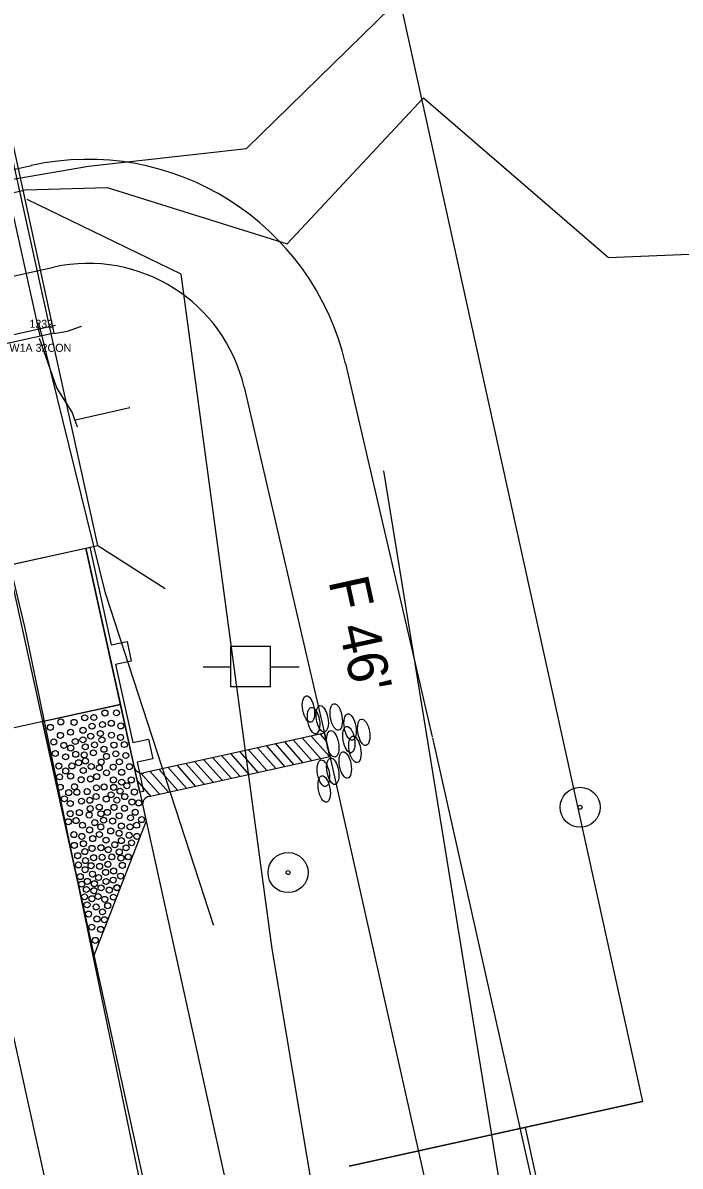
# Model space of a CAD drawing. Extents: x 2519952 to 2531965, y 848341 to 887632.
# Drawn here: x 2527146.4 to 2527228.5, y 857837.6 to 857980.5 of the extents above; entities that cross this region are included whole.
import ezdxf

# ---------------------------------------------------------------- set-up
doc = ezdxf.new("R2010")
doc.units = 0
for name, color, linetype in [('RD_EV_JW', 7, 'Continuous'), ('RD_EX_BldgApp', 7, 'Continuous'), ('RD_EX_BldgApp_txCode', 7, 'Continuous'), ('RD_EX_Bridge', 7, 'Continuous'), ('RD_EX_Conc', 7, 'Continuous'), ('RD_EX_DR_Pipe', 7, 'Continuous'), ('RD_EX_DV_Prop', 7, 'Continuous'), ('RD_EX_DV_PropPin', 7, 'Continuous'), ('RD_EX_GuardRail', 7, 'Continuous'), ('RD_EX_H2O', 7, 'Continuous'), ('RD_EX_Misc', 7, 'Continuous'), ('RD_EX_Road', 7, 'Continuous'), ('RD_EX_RW', 7, 'Continuous'), ('RD_EX_UT', 7, 'Continuous'), ('RD_EX_VEG', 7, 'Continuous'), ('RD_HC_Cl', 7, 'Continuous'), ('RD_PD_Bridge', 7, 'Continuous'), ('RD_PD_CstnLmt', 7, 'Continuous'), ('RD_PD_DR_ErosCtrl', 7, 'Continuous'), ('RD_PD_Final_TrvlWay', 7, 'Continuous'), ('RD_PD_GR', 7, 'Continuous'), ('RD_PD_PaveShd', 7, 'Continuous'), ('RD_PD_RW', 7, 'Continuous'), ('RD_PD_TX_CstnLmt', 7, 'Continuous'), ('RD_SMD_Locator', 7, 'Continuous')]:
    doc.layers.add(name, color=color, linetype=linetype)

# ---------------------------------------------------------------- blocks, each defined once
blk = doc.blocks.new('TBC1')
at = {"layer": 'RD_PD_GR'}
blk.add_lwpolyline([(12.5, 2.5), (15, 2.5), (15, 0.49), (25, 0.49), (25, 2.5), (27.5, 2.5), (27.5, 0.49), (31.25, 0.49), (31.25, 0), (0, 0), (0, 0.49), (12.5, 0.49)], close=True, dxfattribs=at)

msp = doc.modelspace()

# ---------------------------------------------------------------- linework, layer by layer
at = {"layer": 'RD_EV_JW'}
msp.add_lwpolyline([(2527273.98, 857404), (2527239.53, 857563.5), (2527217.13, 857668.95), (2527193.05, 857772.28), (2527177.55, 857864.76), (2527166.18, 857949.05), (2527146.94, 857958.39)], dxfattribs=at)
at = {"layer": 'RD_EX_BldgApp'}
msp.add_lwpolyline([(2527148.56, 857941.36), (2527140.44, 857977.88), (2527132.43, 858015.42)], dxfattribs=at)
at = {"layer": 'RD_EX_Bridge'}
for points in [[(2527104.02, 857931.52), (2527150.32, 857941.75), (2527134.18, 858015.81), (2527087.26, 858005.36), (2527104.02, 857931.52)], [(2527150.26, 857941.65), (2527151.96, 857941.92), (2527153.72, 857942.57)]]:
    msp.add_lwpolyline(points, dxfattribs=at)
at = {"layer": 'RD_EX_Conc'}
msp.add_lwpolyline([(2527153.24, 857929.93), (2527152.57, 857931.81), (2527150.65, 857934.87), (2527148.48, 857941.02)], dxfattribs=at)
at = {"layer": 'RD_EX_DR_Pipe'}
msp.add_line((2527152.96, 857930.84), (2527159.74, 857932.41), dxfattribs=at)
at = {"layer": 'RD_EX_DV_Prop'}
for p, q in [((2527159.27, 858138.64), (2527223.78, 857845.66)), ((2527223.78, 857845.66), (2527187.16, 857837.6))]:
    msp.add_line(p, q, dxfattribs=at)
at = {"layer": 'RD_EX_DV_PropPin'}
for centre, radius in [((2527216.01, 857882.44), 2.5), ((2527216.01, 857882.44), 0.25), ((2527179.53, 857874.28), 2.5), ((2527179.53, 857874.28), 0.25)]:
    msp.add_circle(centre, radius, dxfattribs=at)
at = {"layer": 'RD_EX_GuardRail'}
msp.add_lwpolyline([(2527170.23, 857867.73), (2527156.72, 857909.18), (2527148.39, 857943)], dxfattribs=at)
at = {"layer": 'RD_EX_H2O'}
for points in [[(2526911.93, 857620.26), (2526927.23, 857710.9), (2526956.7, 857755.67), (2526952.88, 857782.2), (2526915.7, 857809.35), (2526930.06, 857828.04), (2526962.17, 857851.6), (2527008.28, 857890.97), (2527073.84, 857930.81), (2527098.49, 857952.91), (2527154.59, 857962.58), (2527154.59, 857962.58), (2527174.35, 857964.75), (2527219.37, 858008.85)], [(2527156.94, 857959.91), (2527179.42, 857952.84), (2527196.44, 857971.11), (2527219.56, 857951.16), (2527256.91, 857952.7), (2527295.47, 857963.42), (2527307.29, 857937.29)], [(2527121.85, 857795.04), (2527092.79, 857905.47), (2527085.38, 857916.64), (2527099.59, 857948.47), (2527146.69, 857959.62), (2527156.94, 857959.91)]]:
    msp.add_lwpolyline(points, dxfattribs=at)
at = {"layer": 'RD_EX_Misc'}
msp.add_line((2527103.55, 857932.23), (2527150.46, 857942.7), dxfattribs=at)
at = {"layer": 'RD_EX_Road'}
for p, q in [((2527146.7, 857904.84), (2527138.49, 857938.8)), ((2527167.09, 857806.38), (2527146.7, 857904.84))]:
    msp.add_line(p, q, dxfattribs=at)
at = {"layer": 'RD_EX_RW'}
for p in [(2527159.27, 858138.64), (2527187.16, 857837.59)]:
    msp.add_line(p, (2527223.79, 857845.66), dxfattribs=at)
at = {"layer": 'RD_EX_UT'}
for p, q in [((2527177.34, 857902.54), (2527172.34, 857902.54)), ((2527172.34, 857902.54), (2527172.34, 857897.54)), ((2527177.34, 857897.54), (2527177.34, 857902.54)), ((2527168.91, 857899.98), (2527172.38, 857899.98)), ((2527177.27, 857899.98), (2527180.91, 857899.98)), ((2527172.34, 857897.54), (2527177.34, 857897.54))]:
    msp.add_line(p, q, dxfattribs=at)
at = {"layer": 'RD_EX_VEG'}
msp.add_lwpolyline([(2527327.87, 857429.88), (2527295.28, 857412.98), (2527254.05, 857625.37), (2527209.45, 857814.08), (2527191.48, 857924.48)], dxfattribs=at)
at = {"layer": 'RD_HC_Cl'}
msp.add_line((2526970.28, 858648.12), (2527526.88, 856120.48), dxfattribs=at)
at = {"layer": 'RD_PD_Bridge'}
for p, q in [((2527109.85, 857905.05), (2527155.75, 857915.15)), ((2527155.75, 857915.15), (2527164.17, 857909.77)), ((2527154.28, 857914.83), (2527158.58, 857895.3)), ((2527158.58, 857895.3), (2527115.61, 857885.84))]:
    msp.add_line(p, q, dxfattribs=at)
for points in [[(2527155.75, 857915.15), (2527127.79, 858042.11)], [(2527109.85, 857905.05), (2527155.75, 857915.15)]]:
    msp.add_lwpolyline(points, dxfattribs=at)
at = {"layer": 'RD_PD_CstnLmt'}
for p, q in [((2527174.04, 857934.94), (2527184.87, 857888.29)), ((2527184.87, 857888.29), (2527206.72, 857790.7))]:
    msp.add_line(p, q, dxfattribs=at)
msp.add_lwpolyline([(2527099.71, 857938.81), (2527150.25, 857949.94)], dxfattribs=at)
msp.add_arc((2527154.55, 857930.41), 20, 13.0724, 102.4185, dxfattribs=at)
at = {"layer": 'RD_PD_DR_ErosCtrl'}
for p, q in [((2527186.7, 857937.88), (2527197.53, 857891.23)), ((2527197.55, 857891.13), (2527219.41, 857793.54))]:
    msp.add_line(p, q, dxfattribs=at)
msp.add_lwpolyline([(2527096.92, 857951.51), (2527147.46, 857962.64)], dxfattribs=at)
msp.add_arc((2527154.55, 857930.41), 33, 13.0724, 102.4185, dxfattribs=at)
at = {"layer": 'RD_PD_Final_TrvlWay'}
msp.add_line((2527070.86, 858247.17), (2527345.05, 857002), dxfattribs=at)
at = {"layer": 'RD_PD_GR'}
msp.add_line((2527161, 857884.31), (2527319.6, 857164.07), dxfattribs=at)
at = {"layer": 'RD_PD_PaveShd'}
for p, q in [((2527148.82, 857893.15), (2527158.58, 857895.3)), ((2527158.58, 857895.3), (2527160.52, 857886.51)), ((2527148.82, 857893.15), (2527155.27, 857863.85)), ((2527184.07, 857891.71), (2527161.5, 857886.73)), ((2527180.18, 857890.85), (2527182.46, 857888.28)), ((2527180.18, 857890.85), (2527182.46, 857888.28)), ((2527181.3, 857891.1), (2527183.57, 857888.53)), ((2527181.3, 857891.1), (2527183.57, 857888.53)), ((2527182.42, 857891.34), (2527184.69, 857888.77)), ((2527182.42, 857891.34), (2527184.69, 857888.77)), ((2527183.53, 857891.59), (2527184.3, 857890.72)), ((2527184.75, 857888.79), (2527184.07, 857891.71)), ((2527173.48, 857889.37), (2527175.75, 857886.8)), ((2527173.48, 857889.37), (2527175.75, 857886.8)), ((2527174.6, 857889.62), (2527176.87, 857887.05)), ((2527174.6, 857889.62), (2527176.87, 857887.05)), ((2527175.71, 857889.86), (2527177.71, 857887.61)), ((2527175.71, 857889.86), (2527177.99, 857887.29)), ((2527176.83, 857890.11), (2527179.1, 857887.54)), ((2527176.83, 857890.11), (2527179.1, 857887.54)), ((2527177.95, 857890.36), (2527180.22, 857887.79)), ((2527177.95, 857890.36), (2527180.22, 857887.79)), ((2527179.06, 857890.6), (2527181.34, 857888.03)), ((2527179.06, 857890.6), (2527181.34, 857888.03)), ((2527162.14, 857883.8), (2527184.75, 857888.79)), ((2527166.78, 857887.89), (2527169.05, 857885.32)), ((2527166.78, 857887.89), (2527169.05, 857885.32)), ((2527167.89, 857888.14), (2527170.17, 857885.57)), ((2527167.89, 857888.14), (2527170.17, 857885.57)), ((2527169.01, 857888.38), (2527171.29, 857885.81)), ((2527169.01, 857888.38), (2527171.29, 857885.81)), ((2527170.13, 857888.63), (2527172.4, 857886.06)), ((2527170.13, 857888.63), (2527172.4, 857886.06)), ((2527171.25, 857888.88), (2527173.52, 857886.31)), ((2527171.25, 857888.88), (2527173.52, 857886.31)), ((2527172.36, 857889.12), (2527174.64, 857886.55)), ((2527172.36, 857889.12), (2527174.64, 857886.55)), ((2527160.52, 857886.51), (2527161.16, 857883.58)), ((2527161.15, 857886.71), (2527163.47, 857884.09)), ((2527162.31, 857886.91), (2527164.58, 857884.34)), ((2527162.31, 857886.91), (2527164.58, 857884.34)), ((2527163.43, 857887.15), (2527165.7, 857884.58)), ((2527163.43, 857887.15), (2527165.7, 857884.58)), ((2527164.54, 857887.4), (2527166.82, 857884.83)), ((2527164.54, 857887.4), (2527166.82, 857884.83)), ((2527165.66, 857887.65), (2527167.93, 857885.07)), ((2527160.7, 857885.71), (2527162.35, 857883.84)), ((2527161.16, 857883.58), (2527161.81, 857880.65)), ((2527155.27, 857863.85), (2527161.81, 857880.65))]:
    msp.add_line(p, q, dxfattribs=at)
for centre in [(2527154.12, 857893.62), (2527154.12, 857893.62), (2527155.27, 857893.66), (2527155.27, 857893.66), (2527156.65, 857894.22), (2527156.65, 857894.22), (2527158.09, 857894.24), (2527158.09, 857894.24), (2527158.09, 857894.24), (2527149.83, 857892.42), (2527149.83, 857892.42), (2527151.14, 857893.1), (2527151.14, 857893.1), (2527152.35, 857891.82), (2527152.35, 857891.82), (2527152.79, 857893.05), (2527152.79, 857893.05), (2527153.91, 857892.06), (2527153.91, 857892.06), (2527155.04, 857892.58), (2527155.04, 857892.58), (2527156.34, 857892.78), (2527156.34, 857892.78), (2527157.44, 857892.94), (2527157.44, 857892.94), (2527158.63, 857892.61), (2527158.63, 857892.61), (2527150.26, 857890.6), (2527150.26, 857890.6), (2527151.09, 857891.42), (2527151.09, 857891.42), (2527152.95, 857890.66), (2527152.95, 857890.66), (2527153.9, 857890.87), (2527153.9, 857890.87), (2527154.88, 857891.33), (2527154.88, 857891.33), (2527156.08, 857891.66), (2527156.08, 857891.66), (2527156.28, 857890.87), (2527156.28, 857890.87), (2527157.47, 857891.45), (2527157.47, 857891.45), (2527158.6, 857891.18), (2527158.6, 857891.18), (2527150.45, 857889.16), (2527150.45, 857889.16), (2527151.52, 857890.18), (2527151.52, 857890.18), (2527152.38, 857889.84), (2527152.38, 857889.84), (2527153, 857889.06), (2527153, 857889.06), (2527154.06, 857888.98), (2527154.2, 857889.99), (2527154.2, 857889.99), (2527155.21, 857889.24), (2527155.21, 857889.24), (2527155.35, 857890.24), (2527155.35, 857890.24), (2527156.53, 857889.69), (2527156.53, 857889.69), (2527157.77, 857890.21), (2527157.77, 857890.21), (2527158.01, 857889.12), (2527158.01, 857889.12), (2527159.08, 857890.28), (2527159.08, 857890.28), (2527159.26, 857888.91), (2527159.26, 857888.91), (2527150.89, 857887.59), (2527150.89, 857887.59), (2527151.74, 857888.74), (2527151.74, 857888.74), (2527152.53, 857887.61), (2527152.53, 857887.61), (2527153.36, 857888.01), (2527153.36, 857888.01), (2527154.22, 857888.23), (2527154.22, 857888.23), (2527154.95, 857887.54), (2527154.95, 857887.54), (2527156.18, 857888.09), (2527156.18, 857888.09), (2527156.84, 857888.8), (2527156.84, 857888.8), (2527158.45, 857888.12), (2527158.45, 857888.12), (2527159.71, 857887.51), (2527159.71, 857887.51), (2527150.98, 857886.24), (2527150.98, 857886.24), (2527151.75, 857886.98), (2527151.75, 857886.98), (2527152.36, 857886.33), (2527152.36, 857886.33), (2527153.95, 857887.04), (2527153.95, 857887.04), (2527155.62, 857886.27), (2527155.62, 857886.27), (2527155.94, 857887.37), (2527155.94, 857887.37), (2527156.85, 857886.75), (2527156.85, 857886.75), (2527157.68, 857887.46), (2527157.68, 857887.46), (2527158.74, 857886.81), (2527158.74, 857886.81), (2527151.07, 857884.95), (2527151.07, 857884.95), (2527152.84, 857885.01), (2527152.84, 857885.01), (2527153.68, 857885.88), (2527153.68, 857885.88), (2527154.84, 857885.98), (2527154.84, 857885.98), (2527155.59, 857884.87), (2527155.59, 857884.87), (2527156.55, 857884.98), (2527156.55, 857884.98), (2527157.7, 857885.86), (2527157.7, 857885.86), (2527157.75, 857884.93), (2527157.75, 857884.93), (2527158.74, 857885.58), (2527158.74, 857885.58), (2527159.39, 857885.14), (2527159.39, 857885.14), (2527159.94, 857885.86), (2527159.94, 857885.86), (2527151.58, 857883.5), (2527152.12, 857884.27), (2527152.12, 857884.27), (2527153.14, 857884.32), (2527153.14, 857884.32), (2527153.72, 857883.21), (2527153.72, 857883.21), (2527154.43, 857884.4), (2527154.43, 857884.4), (2527154.76, 857883.31), (2527154.76, 857883.31), (2527155.55, 857883.78), (2527155.55, 857883.78), (2527156.82, 857883.47), (2527156.82, 857883.47), (2527157.41, 857884), (2527157.41, 857884), (2527158.14, 857883.33), (2527158.14, 857883.33), (2527158.54, 857884.46), (2527158.54, 857884.46), (2527159.12, 857883.77), (2527159.12, 857883.77), (2527160.33, 857884.35), (2527160.33, 857884.35), (2527152.32, 857882.91), (2527152.32, 857882.91), (2527153.46, 857881.77), (2527153.46, 857881.77), (2527154.81, 857882.28), (2527154.81, 857882.28), (2527155.94, 857882.46), (2527155.94, 857882.46), (2527156.95, 857881.8), (2527156.95, 857881.8), (2527157.79, 857882.43), (2527157.79, 857882.43), (2527159.09, 857882.32), (2527159.09, 857882.32), (2527160.03, 857883.1), (2527160.03, 857883.1), (2527160.43, 857881.81), (2527160.43, 857881.81), (2527160.88, 857882.98), (2527160.88, 857882.98), (2527152.08, 857880.64), (2527152.08, 857880.64), (2527152.31, 857881.64), (2527152.31, 857881.64), (2527153.04, 857880.78), (2527153.04, 857880.78), (2527154.68, 857881.47), (2527154.68, 857881.47), (2527155.38, 857880.53), (2527155.38, 857880.53), (2527156.15, 857881.63), (2527156.15, 857881.63), (2527156.49, 857880.83), (2527156.49, 857880.83), (2527157.61, 857880.72), (2527157.61, 857880.72), (2527158.43, 857881.38), (2527158.43, 857881.38), (2527159.85, 857881.12), (2527159.85, 857881.12), (2527161.22, 857880.9), (2527161.22, 857880.9), (2527161.22, 857880.9), (2527152.77, 857879.03), (2527152.77, 857879.03), (2527153.84, 857880.2), (2527153.84, 857880.2), (2527154.74, 857879.61), (2527154.74, 857879.61), (2527155.96, 857879.04), (2527155.96, 857879.04), (2527156.13, 857879.98), (2527156.13, 857879.98), (2527157.37, 857879.48), (2527157.37, 857879.48), (2527158.42, 857879.19), (2527158.42, 857879.19), (2527158.7, 857880.1), (2527158.7, 857880.1), (2527159.67, 857878.94), (2527159.67, 857878.94), (2527159.79, 857880), (2527159.79, 857880), (2527160.61, 857880.2), (2527160.61, 857880.2), (2527152.82, 857877.68), (2527152.82, 857877.68), (2527153.76, 857878.81), (2527153.76, 857878.81), (2527153.96, 857877.89), (2527153.96, 857877.89), (2527155.12, 857878.52), (2527155.12, 857878.52), (2527156.79, 857878.33), (2527156.79, 857878.33), (2527157.88, 857877.76), (2527157.88, 857877.76), (2527158.7, 857878.27), (2527158.7, 857878.27), (2527159.97, 857878), (2527159.97, 857878), (2527160.64, 857878.8), (2527160.64, 857878.8), (2527153.25, 857876.39), (2527153.25, 857876.39), (2527154.14, 857876.9), (2527154.14, 857876.9), (2527155.04, 857877.3), (2527155.04, 857877.3), (2527155.24, 857876.14), (2527155.24, 857876.14), (2527156.15, 857877.39), (2527156.15, 857877.39), (2527156.3, 857876.19), (2527156.3, 857876.19), (2527157.06, 857877.14), (2527157.06, 857877.14), (2527157.51, 857876.24), (2527157.51, 857876.24), (2527158.44, 857876.86), (2527158.44, 857876.86), (2527158.65, 857876.09), (2527158.65, 857876.09), (2527159.29, 857877.37), (2527159.29, 857877.37), (2527159.56, 857876.24), (2527159.57, 857876.25), (2527153.34, 857875.24), (2527153.34, 857875.24), (2527154.18, 857874.64), (2527154.18, 857874.64), (2527154.22, 857875.77), (2527154.22, 857875.77), (2527154.92, 857875.14), (2527154.92, 857875.14), (2527155.99, 857875.06), (2527155.99, 857875.06), (2527157.02, 857875.32), (2527157.02, 857875.32), (2527158.82, 857875.18), (2527158.82, 857875.18), (2527153.57, 857873.78), (2527153.57, 857873.78), (2527155.09, 857874.09), (2527155.09, 857874.09), (2527155.85, 857873.66), (2527155.85, 857873.66), (2527156.73, 857874.31), (2527156.73, 857874.31), (2527157.68, 857873.34), (2527157.68, 857873.34), (2527157.74, 857874.49), (2527157.74, 857874.49), (2527158.6, 857873.84), (2527158.6, 857873.84), (2527153.75, 857872.83), (2527153.75, 857872.83), (2527154.33, 857872.17), (2527154.33, 857872.17), (2527154.46, 857873.18), (2527154.46, 857873.18), (2527155.27, 857872.01), (2527155.27, 857872.01), (2527155.33, 857872.89), (2527155.33, 857872.89), (2527156.16, 857872.37), (2527156.16, 857872.37), (2527156.79, 857873.17), (2527156.79, 857873.17), (2527157.19, 857872.1), (2527157.19, 857872.1), (2527158.14, 857872.37), (2527158.15, 857872.41), (2527154.1, 857871.25), (2527154.1, 857871.25), (2527155.02, 857871.02), (2527155.02, 857871.02), (2527155.79, 857871.29), (2527155.79, 857871.29), (2527156.63, 857870.93), (2527156.63, 857870.93), (2527157.71, 857871.21), (2527157.71, 857871.21), (2527154.41, 857870.25), (2527154.41, 857870.25), (2527154.6, 857869.1), (2527154.6, 857869.1), (2527155.55, 857869.99), (2527155.55, 857869.99), (2527156.34, 857869.37), (2527156.34, 857869.37), (2527157, 857870.14), (2527155.65, 857868.48), (2527155.65, 857868.48), (2527156.59, 857868.39), (2527156.59, 857868.39), (2527155.01, 857867.46), (2527155.01, 857867.46), (2527156.11, 857867.18), (2527156.11, 857867.18), (2527155.44, 857865.81)]:
    msp.add_circle(centre, 0.375, dxfattribs=at)
for centre, start, end in [((2527161.28, 857887.7), 192.4185, 282.4481), ((2527162.36, 857882.82), 102.4481, 192.4185)]:
    msp.add_arc(centre, 1, start, end, dxfattribs=at)
for centre in [(2527182.07, 857894.71), (2527182.07, 857894.71), (2527182.72, 857893.28), (2527182.72, 857893.28), (2527183.79, 857893.49), (2527183.79, 857893.49), (2527185.55, 857893.72), (2527185.55, 857893.72), (2527187.27, 857892.46), (2527187.27, 857892.46), (2527187.12, 857890.9), (2527187.12, 857890.9), (2527188.97, 857891.82), (2527188.97, 857891.82), (2527185.1, 857890.37), (2527185.1, 857890.37), (2527187.88, 857889.67), (2527187.88, 857889.67), (2527186.67, 857887.73), (2527186.67, 857887.73), (2527183.93, 857886.7), (2527185.11, 857886.95), (2527185.11, 857886.95), (2527184.04, 857884.72)]:
    msp.add_ellipse(centre, major_axis=(0.29, -1.65), ratio=0.429445, dxfattribs=at)
at = {"layer": 'RD_PD_RW'}
msp.add_line((2527209.14, 857842.43), (2527316.66, 857354.13), dxfattribs=at)
at = {"layer": 'RD_SMD_Locator'}
for centre in [(2527196.44, 857971.11), (2527174.35, 857964.75), (2527154.59, 857962.58), (2527154.59, 857962.58), (2527146.69, 857959.62), (2527156.94, 857959.91), (2527156.94, 857959.91), (2527146.94, 857958.39), (2527179.42, 857952.84), (2527219.56, 857951.16), (2527166.18, 857949.05), (2527148.39, 857943), (2527150.46, 857942.7), (2527153.72, 857942.57), (2527148.48, 857941.02), (2527148.56, 857941.36), (2527150.26, 857941.65), (2527150.32, 857941.75), (2527151.96, 857941.92), (2527150.65, 857934.87), (2527159.74, 857932.41), (2527152.57, 857931.81), (2527152.96, 857930.84), (2527153.24, 857929.93), (2527191.48, 857924.48), (2527156.72, 857909.18), (2527146.7, 857904.84), (2527176.51, 857883.14), (2527170.23, 857867.73), (2527177.55, 857864.76)]:
    msp.add_circle(centre, 0.001, dxfattribs=at)

# ---------------------------------------------------------------- block references
at = {"layer": 'RD_PD_Bridge', "rotation": -77.58151740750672}
msp.add_blockref('TBC1', (2527154.28, 857914.83), dxfattribs=at)

# ---------------------------------------------------------------- texts
at = {"layer": 'RD_EX_BldgApp_txCode'}
for s, p in [('1232', (2527147.21, 857942.36)), ('W1A 32CON', (2527144.72, 857939.36))]:
    msp.add_text(s, height=1, dxfattribs=at).set_placement(p)
at = {"layer": 'RD_PD_TX_CstnLmt'}
msp.add_text("F 46'", height=5, rotation=282.4185, dxfattribs=at).set_placement((2527184.55, 857910.72))

doc.saveas('drawing.dxf')
